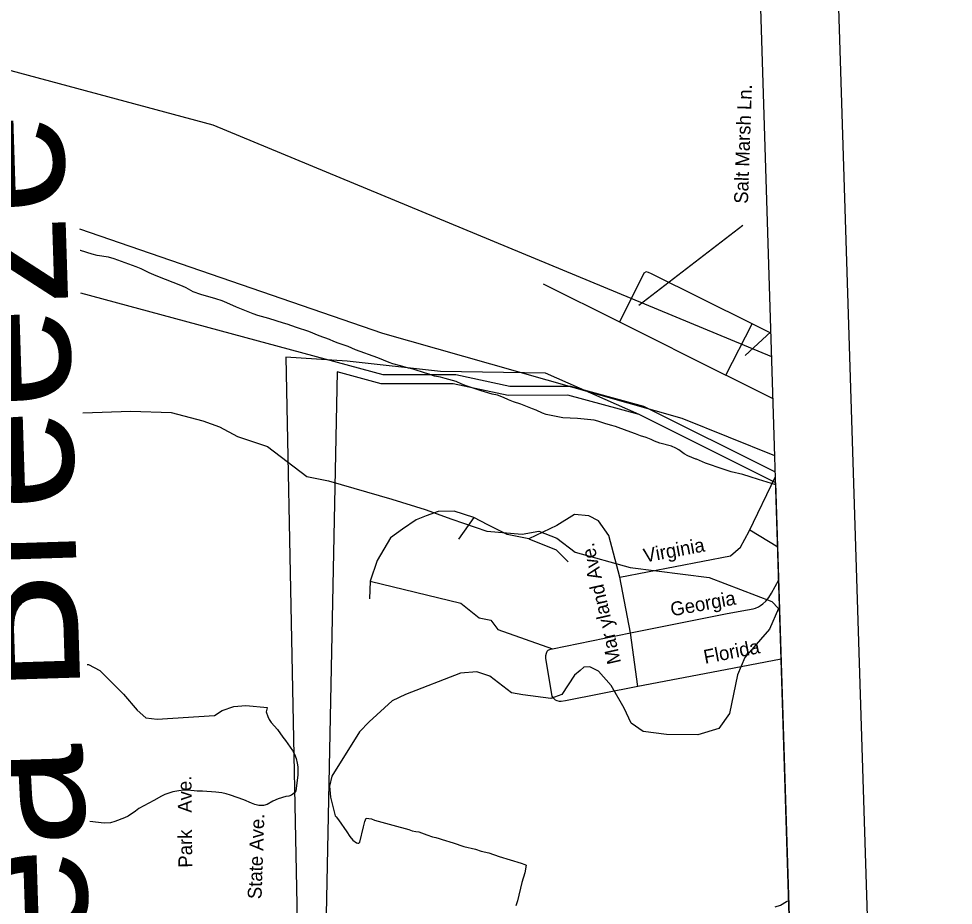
# Model space of a CAD drawing. Extents: x 2308163 to 2335412, y -96774 to 127732.
# Drawn here: x 2326403.4 to 2326493.2, y 123186.7 to 123271.9 of the extents above; entities that cross this region are included whole.
import ezdxf

# ---------------------------------------------------------------- set-up
doc = ezdxf.new("R2010")
doc.units = 0
for name, color, linetype in [('Old_Level_1', 7, 'Continuous'), ('Old_Level_10', 7, 'Continuous'), ('Old_Level_35', 7, 'Continuous'), ('Old_Level_48', 7, 'Continuous'), ('Old_Level_49', 7, 'Continuous'), ('Old_Level_52', 7, 'Continuous'), ('Old_Level_60', 7, 'Continuous'), ('Old_Level_61', 7, 'Continuous'), ('Old_Level_63', 7, 'Continuous'), ('Old_Level_9', 7, 'Continuous')]:
    doc.layers.add(name, color=color, linetype=linetype)

msp = doc.modelspace()

# ---------------------------------------------------------------- linework, layer by layer
at = {"layer": 'Old_Level_1'}
for p, q in [((2326493.248, 122923.687), (2326476.609, 123451.753)), ((2326485.516, 122930.947), (2326469.349, 123444.02))]:
    msp.add_line(p, q, dxfattribs=at)
at = {"layer": 'Old_Level_10'}
for points in [[(2326473.016, 123251.991), (2326463.029, 123244.298)], [(2326475.727, 123241.755), (2326473.255, 123239.48)]]:
    msp.add_lwpolyline(points, dxfattribs=at)
at = {"layer": 'Old_Level_35'}
for p, q in [((2326453.826, 123246.364), (2326461.178, 123242.73)), ((2326461.178, 123242.73), (2326471.377, 123237.611)), ((2326471.377, 123237.611), (2326473.93, 123242.54)), ((2326475.73, 123241.645), (2326473.93, 123242.54)), ((2326475.929, 123235.325), (2326471.377, 123237.611)), ((2326462.932, 123207.691), (2326462.24, 123212.83))]:
    msp.add_line(p, q, dxfattribs=at)
for points in [[(2326473.93, 123242.54), (2326464.253, 123247.328), (2326463.966, 123247.473), (2326463.726, 123247.512), (2326463.527, 123247.391), (2326463.441, 123247.224), (2326461.178, 123242.73)], [(2326473.64, 123222.591), (2326476.164, 123227.867)], [(2326462.24, 123212.83), (2326461.205, 123218.193), (2326460.135, 123222.195), (2326459.149, 123223.608), (2326458.216, 123224.071), (2326456.84, 123224.205), (2326455.165, 123223.142), (2326452.447, 123221.857), (2326450.391, 123222.273), (2326448.525, 123223.199), (2326447.17, 123223.935), (2326445.293, 123224.517), (2326443.739, 123224.485), (2326442.604, 123224.093), (2326441.641, 123223.695), (2326440.316, 123222.792), (2326439.167, 123221.97), (2326437.883, 123219.773), (2326437.212, 123217.814), (2326437.153, 123216.092)], [(2326447.17, 123223.935), (2326445.718, 123221.83)], [(2326461.205, 123218.193), (2326471.833, 123220.24), (2326472.811, 123221.068), (2326473.64, 123222.591)], [(2326476.378, 123221.082), (2326473.689, 123222.694)], [(2326452.447, 123221.857), (2326455.085, 123220.818), (2326456.252, 123219.657)], [(2326462.24, 123212.83), (2326471.511, 123214.682), (2326473.474, 123215.038), (2326474.006, 123215.147), (2326474.253, 123215.221), (2326474.538, 123215.343), (2326474.724, 123215.45), (2326474.95, 123215.611), (2326475.222, 123215.866), (2326475.533, 123216.247), (2326475.784, 123216.648), (2326476.477, 123217.926)], [(2326437.212, 123217.814), (2326445.937, 123215.703), (2326447.699, 123214.263), (2326448.813, 123214.052), (2326449.473, 123213.167), (2326454.74, 123211.314)], [(2326462.932, 123207.691), (2326455.99, 123206.317), (2326455.578, 123206.242), (2326455.398, 123206.241), (2326455.178, 123206.293), (2326455.011, 123206.379), (2326454.817, 123206.544), (2326454.689, 123206.75), (2326454.098, 123210.385), (2326454.103, 123210.664), (2326454.149, 123210.871), (2326454.235, 123211.071), (2326454.314, 123211.165), (2326454.527, 123211.273), (2326454.74, 123211.314), (2326462.24, 123212.83)], [(2326476.717, 123210.321), (2326470.692, 123209.168), (2326462.932, 123207.691)]]:
    msp.add_lwpolyline(points, dxfattribs=at)
at = {"layer": 'Old_Level_48'}
msp.add_line((2326480.169, 123100.78), (2326476.184, 123227.248), dxfattribs=at)
for points in [[(2326434.041, 123237.908), (2326432.952, 123184.167), (2326452.957, 123179.028), (2326459.789, 123162.832), (2326465.41, 123144.892)], [(2326476.184, 123227.248), (2326463.07, 123233.821), (2326456.2, 123235.683), (2326450.47, 123235.639), (2326445.202, 123236.775), (2326438.274, 123236.768), (2326434.041, 123237.908)]]:
    msp.add_lwpolyline(points, dxfattribs=at)
at = {"layer": 'Old_Level_49'}
msp.add_line((2326480.005, 123105.985), (2326476.184, 123227.248), dxfattribs=at)
msp.add_lwpolyline([(2326476.184, 123227.248), (2326463.07, 123233.821), (2326454.06, 123237.795), (2326443.988, 123237.952), (2326434.99, 123238.927), (2326429.11, 123239.32), (2326430.188, 123185.125)], dxfattribs=at)
at = {"layer": 'Old_Level_52'}
msp.add_lwpolyline([(2326476.102, 123229.845), (2326467.184, 123233.434), (2326438.441, 123241.606), (2326409.302, 123251.624)], dxfattribs=at)
at = {"layer": 'Old_Level_60'}
for points in [[(2326426.437, 123243.324), (2326425.981, 123243.487), (2326424.383, 123244.132), (2326423.458, 123244.545), (2326422.981, 123244.734), (2326422.401, 123244.937), (2326420.948, 123245.348), (2326420.209, 123245.607), (2326419.52, 123245.976), (2326419.168, 123246.141), (2326416.644, 123247.137), (2326415.987, 123247.424), (2326415.668, 123247.603), (2326415.218, 123247.817), (2326414.745, 123248.016), (2326412.613, 123248.786), (2326412.067, 123248.931), (2326410.97, 123249.112), (2326410.49, 123249.214), (2326409.372, 123249.563), (2326409.337, 123249.577)], [(2326466.596, 123230.588), (2326466.163, 123230.76), (2326465.055, 123231.048), (2326464.545, 123231.248), (2326464.202, 123231.422), (2326463.738, 123231.601), (2326463.206, 123231.772), (2326462.696, 123231.972), (2326461.915, 123232.238), (2326460.785, 123232.658), (2326460.296, 123232.792), (2326459.771, 123232.957), (2326459.106, 123233.189), (2326458.729, 123233.268), (2326457.135, 123233.424), (2326455.734, 123233.483), (2326454.118, 123233.813), (2326453.782, 123233.931), (2326453.155, 123234.232), (2326452.824, 123234.371), (2326451.691, 123234.801), (2326450.991, 123235.028), (2326450.51, 123235.218), (2326450.03, 123235.443), (2326449.461, 123235.681), (2326448.938, 123235.785), (2326447.892, 123236.091), (2326446.445, 123236.588), (2326446.016, 123236.745), (2326445.467, 123236.977), (2326444.425, 123237.292), (2326443.958, 123237.42), (2326443.408, 123237.51), (2326443.213, 123237.568), (2326442.882, 123237.696), (2326442.54, 123237.784), (2326441.352, 123238.166), (2326440.912, 123238.257), (2326440.133, 123238.497), (2326439.407, 123238.7), (2326439.029, 123238.825), (2326437.96, 123239.253), (2326435.81, 123240.028), (2326435.11, 123240.342), (2326434.156, 123240.68), (2326433.719, 123240.842), (2326433.314, 123241.014), (2326432.3, 123241.384), (2326431.327, 123241.794), (2326430.142, 123242.165), (2326429.704, 123242.348), (2326429.252, 123242.506), (2326428.903, 123242.599), (2326427.49, 123243.049), (2326426.437, 123243.324)], [(2326409.603, 123233.969), (2326414.212, 123234.127), (2326418.088, 123233.994), (2326421.133, 123233.197), (2326422.731, 123232.624), (2326424.478, 123231.705), (2326427.355, 123230.742), (2326431.137, 123227.853), (2326433.225, 123227.435), (2326439.309, 123225.675), (2326442.51, 123224.701), (2326445.064, 123223.749), (2326448.421, 123222.602), (2326451.806, 123222.313), (2326453.434, 123222.602), (2326455.149, 123221.918), (2326456.922, 123220.581), (2326462.207, 123219.108), (2326469.775, 123218.156), (2326475.8, 123215.855), (2326476.464, 123215.167), (2326475.587, 123213.19), (2326473.229, 123210.451), (2326472.526, 123208.814), (2326471.75, 123205.091), (2326470.73, 123203.637), (2326468.688, 123203.037), (2326465.697, 123203.054), (2326463.443, 123203.37), (2326462.299, 123204.167), (2326461.621, 123205.613), (2326460.362, 123207.79), (2326459.155, 123209.143), (2326458.321, 123209.583), (2326457.754, 123209.537), (2326457.38, 123209.23), (2326456.838, 123208.771), (2326455.642, 123206.917), (2326454.577, 123206.521), (2326451.881, 123206.874), (2326450.796, 123207.084), (2326448.708, 123208.665), (2326447.47, 123209.094), (2326445.889, 123208.975), (2326440.603, 123206.917), (2326439.329, 123206.316), (2326437.116, 123204.278), (2326436.193, 123203.319), (2326433.54, 123199.056), (2326433.305, 123198.114), (2326433.389, 123197.034), (2326433.858, 123195.255), (2326433.936, 123195.155), (2326434.182, 123194.868), (2326434.975, 123193.717), (2326435.257, 123193.265), (2326435.544, 123192.925), (2326435.898, 123192.664), (2326436.018, 123192.609), (2326436.141, 123192.635), (2326436.236, 123192.734), (2326436.577, 123194.201), (2326436.713, 123194.704), (2326436.832, 123195.035), (2326437.333, 123194.952), (2326437.634, 123194.85), (2326439.379, 123194.348), (2326440.938, 123193.928), (2326441.253, 123193.821), (2326441.604, 123193.748), (2326441.882, 123193.718), (2326442.654, 123193.427), (2326443.219, 123193.245), (2326443.525, 123193.173), (2326443.845, 123193.076), (2326444.146, 123192.964), (2326445.188, 123192.649), (2326446.221, 123192.313), (2326447.326, 123192.036), (2326447.882, 123191.854)], [(2326476.19, 123227.051), (2326474.522, 123227.571), (2326473.73, 123227.842), (2326473.034, 123228.039), (2326471.889, 123228.312), (2326471.119, 123228.557), (2326469.422, 123229.149), (2326468.581, 123229.524), (2326468.494, 123229.537), (2326467.753, 123229.847), (2326467.383, 123230.027), (2326466.868, 123230.426), (2326466.596, 123230.588)], [(2326447.882, 123191.854), (2326448.61, 123191.687), (2326449.619, 123191.352), (2326451.728, 123190.695), (2326452.066, 123190.582), (2326452.211, 123190.501), (2326452.067, 123189.779), (2326451.803, 123188.848), (2326451.362, 123187.09), (2326451.225, 123186.597)], [(2326476.115, 123186.496), (2326476.658, 123186.68), (2326477.231, 123187.031), (2326477.449, 123187.104)]]:
    msp.add_lwpolyline(points, dxfattribs=at)
at = {"layer": 'Old_Level_61'}
for points in [[(2326476.152, 123228.267), (2326463.516, 123234.599), (2326456.495, 123236.52), (2326450.636, 123236.506), (2326445.456, 123237.618), (2326438.464, 123237.638), (2326409.407, 123245.463)], [(2326410.015, 123209.805), (2326410.138, 123209.782), (2326411.251, 123209.225), (2326413.517, 123206.947), (2326414.838, 123205.392), (2326415.662, 123204.673), (2326416.749, 123204.549), (2326422.259, 123204.877), (2326423.004, 123205.37), (2326424.109, 123205.763), (2326425.284, 123205.85), (2326427.345, 123205.652), (2326427.319, 123205.617), (2326427.233, 123205.254), (2326427.368, 123204.797), (2326427.514, 123204.503), (2326427.687, 123204.222), (2326428.303, 123203.551), (2326428.817, 123202.796), (2326429.083, 123202.487), (2326429.765, 123201.534), (2326429.958, 123201.166), (2326430.1, 123200.75), (2326430.197, 123200.305), (2326430.258, 123199.972), (2326430.275, 123199.56), (2326430.257, 123199.169), (2326430.065, 123197.667), (2326429.944, 123197.463), (2326429.67, 123197.238), (2326429.41, 123197.136), (2326429.096, 123197.096), (2326428.383, 123196.876), (2326427.873, 123196.645), (2326427.304, 123196.345), (2326426.97, 123196.254), (2326426.52, 123196.25), (2326426.135, 123196.324), (2326425.808, 123196.457), (2326425.066, 123196.798), (2326423.789, 123197.248), (2326423.38, 123197.364), (2326422.97, 123197.454), (2326422.392, 123197.53), (2326421.104, 123197.615), (2326420.603, 123197.633), (2326419.701, 123197.72), (2326419.262, 123197.704), (2326418.817, 123197.648), (2326418.263, 123197.556), (2326417.854, 123197.438), (2326417.496, 123197.308), (2326417.165, 123197.136), (2326416.433, 123196.709), (2326414.986, 123195.946), (2326414.682, 123195.698), (2326413.949, 123195.22), (2326413.624, 123195.053)], [(2326413.624, 123195.053), (2326412.677, 123194.705), (2326412.26, 123194.587), (2326411.655, 123194.557), (2326410.273, 123194.7)]]:
    msp.add_lwpolyline(points, dxfattribs=at)
at = {"layer": 'Old_Level_63'}
msp.add_lwpolyline([(2326475.802, 123239.363), (2326422.136, 123261.609), (2325934.095, 123392.922)], dxfattribs=at)

# ---------------------------------------------------------------- texts
at = {"layer": 'Old_Level_10'}
for s, height, rotation, p in [('Salt Marsh Ln.', 1.33284, 88.02472, (2326473.511, 123254.05)), ('Virginia', 1.3328, 10.49306, (2326463.605, 123219.585)), ('Mar yland Ave.', 1.33284, 102.8292, (2326461.336, 123209.986)), ('Georgia', 1.3328, 10.48126, (2326466.192, 123214.413)), ('Florida', 1.3328, 11.00888, (2326469.394, 123209.854)), ('Ave.', 1.3328, 90.57036, (2326420.073, 123195.553)), ('State Ave.', 1.3328, 88.02472, (2326426.773, 123187.227)), ('Park', 1.3328, 90.57036, (2326420.126, 123190.272))]:
    msp.add_text(s, height=height, rotation=rotation, dxfattribs=at).set_placement(p)
at = {"layer": 'Old_Level_9'}
msp.add_text('Sea Breeze', height=13.1951, rotation=91.80479, dxfattribs=at).set_placement((2326410.523, 123170.819))

doc.saveas('drawing.dxf')
